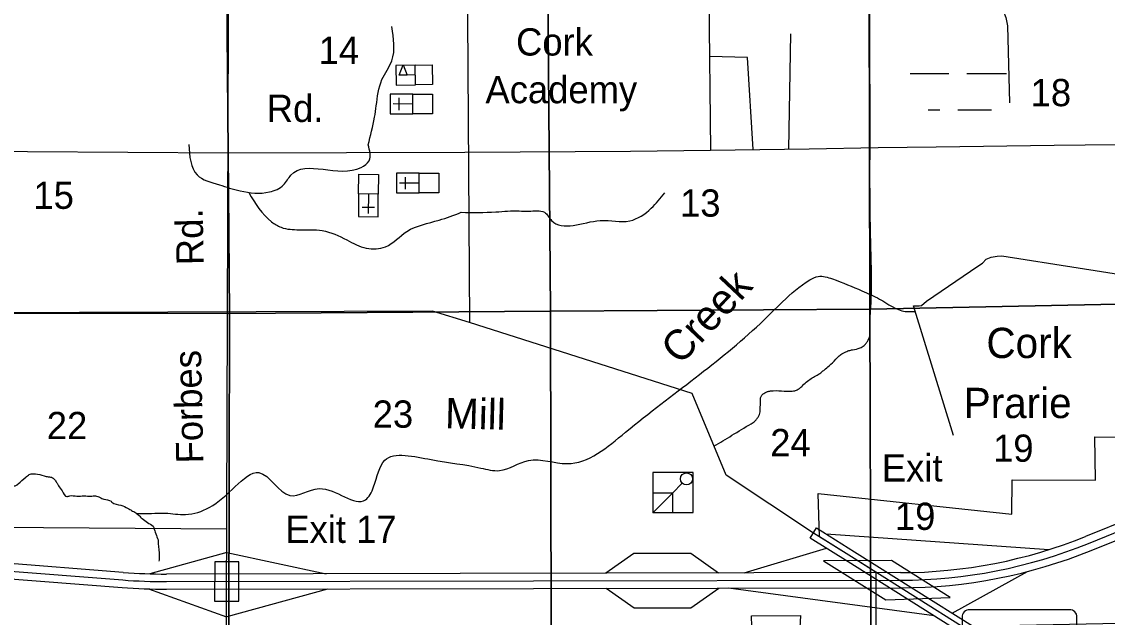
# Model space of a CAD drawing. Extents: x 380424 to 701066, y 1117407 to 1412949.
# Drawn here: x 592389 to 610335, y 1342151 to 1351991 of the extents above; entities that cross this region are included whole.
import ezdxf

# ---------------------------------------------------------------- set-up
doc = ezdxf.new("R2010")
doc.units = 0
for name, color, linetype in [('Cities Incorporated Area', 7, 'Continuous'), ('County Roads Related Text', 7, 'Continuous'), ('County Routes Highway Center Lines', 7, 'Continuous'), ('Culture', 7, 'Continuous'), ('Culture Text', 7, 'Continuous'), ('Interstate Divided Highway Outline and Fill', 7, 'Continuous'), ('Interstate Highway Center Lines', 7, 'Continuous'), ('Interstate Ramps', 7, 'Continuous'), ('Interstates Related Text', 7, 'Continuous'), ('Local Roads Paved', 7, 'Continuous'), ('Local Roads Related Text', 7, 'Continuous'), ('Local Roads Unimproved', 7, 'Continuous'), ('Masks for Road Features', 7, 'Continuous'), ('Narrow Canals', 7, 'Continuous'), ('Narrow River Creek and Branch and Slough', 7, 'Continuous'), ('Narrow River Creek and Branch and Slough Text', 7, 'Continuous'), ('Roadshilelds State Highways', 7, 'Continuous'), ('Roadshilelds Tollroads', 7, 'Continuous'), ('Section Lines', 7, 'Continuous'), ('Section Numbers', 7, 'Continuous'), ('State Route Divided Highway Outline and Fill', 7, 'Continuous'), ('State Routes Highway Center Lines', 7, 'Continuous'), ('Swamps', 7, 'Continuous'), ('Township  and Range lines', 7, 'Continuous')]:
    doc.layers.add(name, color=color, linetype=linetype)

msp = doc.modelspace()

# ---------------------------------------------------------------- linework, layer by layer
at = {"layer": 'Cities Incorporated Area'}
for points in [[(606517, 1341817), (606517, 1342890), (606104, 1343149), (605577, 1343480), (605556, 1344197), (608755, 1343853), (608764, 1344419), (610140, 1344415), (610131, 1345134), (612616, 1345099)], [(604469, 1341643), (604453, 1342173), (605261, 1342182), (605240, 1341770)]]:
    msp.add_lwpolyline(points, dxfattribs=at)
at = {"layer": 'County Routes Highway Center Lines'}
msp.add_lwpolyline([(590572, 1349854), (592486, 1349845), (595800, 1349827), (599717, 1349836), (602453, 1349854), (603774, 1349871), (605408, 1349889), (606545, 1349915), (607507, 1349924), (609456, 1349950), (611502, 1349976), (614466, 1349978), (615664, 1349978), (624889, 1350037)], dxfattribs=at)
at = {"layer": 'Culture'}
for p, q in [((598893, 1351274), (598573, 1351269)), ((598573, 1351269), (598579, 1350944)), ((598898, 1350950), (598893, 1351274)), ((598895, 1351112), (598760, 1351110)), ((598579, 1350944), (598898, 1350950)), ((598481, 1350794), (598480, 1350469)), ((598856, 1350794), (598481, 1350794)), ((598630, 1350532), (598631, 1350732)), ((598855, 1350469), (598856, 1350794)), ((598480, 1350469), (598855, 1350469)), ((598855, 1350631), (598530, 1350632)), ((598586, 1349487), (598585, 1349162)), ((598961, 1349487), (598586, 1349487)), ((598735, 1349224), (598735, 1349424)), ((598960, 1349162), (598961, 1349487)), ((598960, 1349324), (598635, 1349324)), ((597959, 1349146), (597956, 1348771)), ((598284, 1349144), (597959, 1349146)), ((598121, 1349145), (598119, 1348820)), ((598281, 1348769), (598284, 1349144)), ((598585, 1349162), (598960, 1349162)), ((598219, 1348919), (598019, 1348921)), ((597956, 1348771), (598281, 1348769))]:
    msp.add_line(p, q, dxfattribs=at)
for points in [[(598628, 1351108), (598696, 1351281), (598760, 1351110)], [(598898, 1350950), (598893, 1351274), (599173, 1351279), (599179, 1350954)], [(598855, 1350469), (598856, 1350794), (599181, 1350793), (599180, 1350468)], [(598284, 1349144), (597959, 1349146), (597961, 1349471), (598286, 1349469)], [(598960, 1349162), (598961, 1349487), (599286, 1349486), (599285, 1349161)]]:
    msp.add_lwpolyline(points, close=True, dxfattribs=at)
at = {"layer": 'Interstate Divided Highway Outline and Fill'}
for p, q in [((616663, 1346193), (609977, 1343486)), ((610070, 1343255), (616756, 1345961)), ((594068, 1342892), (590848, 1343143)), ((590828, 1342894), (594048, 1342643)), ((606918, 1342888), (594781, 1342865)), ((594782, 1342615), (606918, 1342638))]:
    msp.add_line(p, q, dxfattribs=at)
for centre, radius, start, end in [((606903, 1351079), 8191, 270.1052, 292.0401), ((606903, 1351079), 8441, 270.1052, 292.0401), ((594765, 1351838), 8973, 265.5436, 270.1056), ((594765, 1351838), 9223, 265.5436, 270.1056)]:
    msp.add_arc(centre, radius, start, end, dxfattribs=at)
at = {"layer": 'Interstate Highway Center Lines'}
for p, q in [((610023, 1343370), (616710, 1346077)), ((590838, 1343019), (594058, 1342768)), ((594782, 1342740), (606918, 1342763))]:
    msp.add_line(p, q, dxfattribs=at)
for centre, radius, start, end in [((606903, 1351079), 8316, 270.1052, 292.0401), ((594765, 1351838), 9098, 265.5436, 270.1056)]:
    msp.add_arc(centre, radius, start, end, dxfattribs=at)
at = {"layer": 'Interstate Ramps'}
for p, q in [((595780, 1343222), (594507, 1342869)), ((595780, 1343222), (597423, 1342870)), ((594486, 1342620), (595776, 1342159)), ((595787, 1342165), (597451, 1342620))]:
    msp.add_line(p, q, dxfattribs=at)
for points in [[(605687, 1343529), (609370, 1343268)], [(604332, 1342883), (605692, 1343290)], [(603910, 1342882), (603449, 1343204), (602510, 1343204), (602045, 1342879)], [(607772, 1342219), (609015, 1342906)], [(602049, 1342629), (602511, 1342306), (603450, 1342306), (603916, 1342632)], [(607471, 1342172), (604074, 1342632)]]:
    msp.add_lwpolyline(points, dxfattribs=at)
at = {"layer": 'Local Roads Paved'}
for p, q in [((603731, 1353873), (603777, 1349871)), ((605073, 1349885), (605103, 1351790)), ((604479, 1349879), (604389, 1351399)), ((590490, 1343650), (595781, 1343613))]:
    msp.add_line(p, q, dxfattribs=at)
for points in [[(606413, 1349939), (606417, 1350371), (606411, 1351558), (606403, 1352749), (606389, 1353888), (606382, 1354343), (606368, 1355474), (606362, 1356448), (606352, 1357187), (606342, 1357593), (606332, 1358713), (606324, 1359527), (606313, 1360529)], [(599702, 1360453), (599794, 1347020), (599180, 1347211), (590425, 1347177), (585112, 1347219), (585153, 1344882)], [(595694, 1318216), (595820, 1355145)], [(605477, 1343543), (604032, 1344496), (603472, 1345847), (599794, 1347020)]]:
    msp.add_lwpolyline(points, dxfattribs=at)
msp.add_spline([(603833, 1344977), (604130, 1345157), (604448, 1345348), (604510, 1345391), (604547, 1345434), (604577, 1345479), (604592, 1345525), (604597, 1345598), (604601, 1345718), (604603, 1345776), (604624, 1345819), (604672, 1345858), (604717, 1345879), (604769, 1345890), (605128, 1345888), (605169, 1345894), (605223, 1345918), (605270, 1345950), (605320, 1346002), (605399, 1346067), (605477, 1346118), (605556, 1346163), (605610, 1346200), (605660, 1346241), (605735, 1346305), (605849, 1346413), (605892, 1346462), (605944, 1346501), (605993, 1346527), (606064, 1346557), (606124, 1346570), (606249, 1346602), (606314, 1346643), (606355, 1346684), (606381, 1346732), (606402, 1346780), (606409, 1346876), (606426, 1347277), (606422, 1348449), (606413, 1349939)], degree=3, dxfattribs=at)
at = {"layer": 'Local Roads Unimproved'}
msp.add_line((604389, 1351399), (603760, 1351416), dxfattribs=at)
at = {"layer": 'Masks for Road Features'}
for points in [[(595579, 1343067), (595577, 1342417), (595977, 1342417), (595979, 1343068)], [(605642, 1343085), (606673, 1342437), (607736, 1342478), (606766, 1343087)]]:
    msp.add_lwpolyline(points, close=True, dxfattribs=at)
at = {"layer": 'Narrow Canals'}
for points in [[(606575, 1353346), (607087, 1353336), (608501, 1352286), (608543, 1352259), (608622, 1352159), (608659, 1352059), (608685, 1351922), (608717, 1350650)], [(607794, 1345152), (607134, 1347294), (607224, 1347294), (607263, 1347304), (607345, 1347374), (608195, 1347954), (608274, 1348001), (608332, 1348065), (608416, 1348102), (608515, 1348116), (608590, 1348123), (611113, 1347727), (611070, 1346688), (612542, 1345996), (612875, 1345933), (613017, 1345928), (613139, 1345923), (613577, 1345986), (613756, 1345975), (613835, 1345981), (613914, 1345970), (613978, 1345965), (614051, 1345954), (614120, 1345960)]]:
    msp.add_lwpolyline(points, dxfattribs=at)
at = {"layer": 'Narrow River Creek and Branch and Slough'}
for points in [[(598117, 1349957), (598222, 1350413), (598250, 1350603), (598344, 1351035), (598507, 1351347), (598507, 1351911)], [(595149, 1349963), (595288, 1349460), (595656, 1349298)], [(595656, 1349298), (596000, 1349196), (596484, 1349178), (596717, 1349295), (596840, 1349457), (598000, 1349582), (598131, 1349695), (598117, 1349957)], [(596143, 1349167), (596520, 1348684), (596678, 1348594), (596977, 1348554), (597357, 1348539), (597764, 1348386), (598086, 1348249), (598403, 1348272), (598758, 1348526), (599288, 1348712), (599654, 1348842)], [(599654, 1348842), (600229, 1348848), (600613, 1348865), (600770, 1348859), (601030, 1348842), (601148, 1348707), (601952, 1348705), (602441, 1348701), (602797, 1348909), (603018, 1349162)], [(595919, 1344311), (596311, 1344540), (596824, 1344162), (597308, 1344277), (598072, 1344090), (598207, 1344306), (598390, 1344744), (599158, 1344756), (599979, 1344617), (600286, 1344574), (600768, 1344742), (601404, 1344689), (602371, 1345208), (604600, 1347007), (604968, 1347363), (605417, 1347724), (605557, 1347783), (605790, 1347742), (606280, 1347544), (606572, 1347409), (606992, 1347205), (607162, 1347205)], [(590482, 1343897), (590833, 1343861), (590912, 1343858), (590962, 1343858), (591025, 1343861), (591085, 1343863), (591147, 1343880), (591277, 1343916), (591387, 1343950), (591688, 1344060), (591966, 1344180), (592007, 1344199), (592105, 1344248), (592167, 1344276), (592175, 1344279), (592196, 1344291), (592225, 1344306), (592251, 1344317), (592304, 1344336), (592312, 1344341), (592323, 1344347), (592331, 1344354), (592455, 1344465), (592514, 1344507), (592794, 1344478), (592828, 1344471), (592898, 1344457), (592940, 1344415), (592974, 1344366), (592995, 1344325), (593058, 1344241), (593135, 1344144), (593183, 1344158), (593301, 1344151), (593420, 1344158), (593531, 1344151), (593608, 1344158), (593684, 1344130), (593747, 1344102), (593865, 1344067), (593879, 1344053), (594030, 1344002), (594146, 1343950), (594206, 1343916), (594273, 1343875), (594329, 1343830), (594379, 1343784), (594564, 1343658)], [(594284, 1343867), (594534, 1343867), (594762, 1343871), (595098, 1343849), (595489, 1343965), (595919, 1344311)], [(594564, 1343658), (594635, 1343453), (594643, 1343431), (594646, 1343378), (594654, 1343281), (594661, 1343177), (594658, 1343076)]]:
    msp.add_spline(points, degree=3, dxfattribs=at)
at = {"layer": 'Roadshilelds State Highways'}
for p, q in [((609709, 1342276), (608059, 1342276)), ((607934, 1342151), (607934, 1340501)), ((609834, 1340501), (609834, 1342151))]:
    msp.add_line(p, q, dxfattribs=at)
for centre, start, end in [((608059, 1342151), 89.9995, 179.9995), ((609709, 1342151), 359.9995, 89.9995)]:
    msp.add_arc(centre, 125, start, end, dxfattribs=at)
at = {"layer": 'Roadshilelds Tollroads'}
for p, q in [((603487, 1344540), (602821, 1344540)), ((602821, 1344540), (602821, 1343880)), ((603487, 1343880), (603487, 1344540)), ((603146, 1344204), (603308, 1344366)), ((602821, 1343880), (603487, 1343880))]:
    msp.add_line(p, q, dxfattribs=at)
for points in [[(603146, 1344204), (603146, 1343880), (602821, 1343879)], [(602821, 1343879), (603146, 1344204), (602821, 1344204)]]:
    msp.add_lwpolyline(points, close=True, dxfattribs=at)
msp.add_lwpolyline([(602822, 1343880), (603146, 1343880)], dxfattribs=at)
msp.add_circle((603378, 1344437), 99.8, dxfattribs=at)
at = {"layer": 'Section Lines'}
for points in [[(595779, 1352485), (595822, 1347170), (595807, 1347170), (590447, 1347177), (590362, 1352483)], [(601084, 1352529), (601128, 1347208), (595822, 1347170), (595779, 1352485), (601074, 1352529)], [(606397, 1352574), (606397, 1352568), (606410, 1347249), (606410, 1347243), (601138, 1347206), (601128, 1347208), (601084, 1352529), (606389, 1352574)], [(611606, 1352570), (611588, 1347345), (606420, 1347243), (606410, 1347243), (606410, 1347249), (606397, 1352568), (606397, 1352574)], [(606410, 1347243), (606428, 1341967), (606415, 1341967), (601150, 1341909), (601143, 1341909), (601128, 1347208), (601138, 1347206)], [(611588, 1347345), (611626, 1342068), (606428, 1341967), (606410, 1347243), (606420, 1347243)], [(595822, 1347170), (595811, 1341882), (595811, 1341877), (595794, 1341876), (590477, 1341876), (590477, 1341882), (590447, 1347171), (590447, 1347177), (595807, 1347170)], [(601128, 1347208), (601143, 1341909), (595811, 1341877), (595811, 1341882), (595822, 1347170)]]:
    msp.add_lwpolyline(points, close=True, dxfattribs=at)
at = {"layer": 'State Route Divided Highway Outline and Fill'}
msp.add_lwpolyline([(606157, 1343233), (609126, 1341368), (609508, 1340430), (609544, 1339819), (609342, 1339860), (609310, 1340385), (608965, 1341233), (606051, 1343064), (605424, 1343458), (605530, 1343628)], close=True, dxfattribs=at)
at = {"layer": 'State Routes Highway Center Lines'}
msp.add_lwpolyline([(609443, 1339840), (609409, 1340408), (609046, 1341300), (606104, 1343149), (605477, 1343543)], dxfattribs=at)
at = {"layer": 'Swamps'}
msp.add_line((608015, 1351133), (608465, 1351133), dxfattribs=at)
for points in [[(607075, 1351133), (607715, 1351133)], [(608465, 1351133), (608670, 1351133)], [(607372, 1350533), (607565, 1350533)], [(607865, 1350533), (608421, 1350533)]]:
    msp.add_lwpolyline(points, dxfattribs=at)
at = {"layer": 'Township  and Range lines'}
for p, q in [((606397, 1352568), (606410, 1347249)), ((606410, 1347249), (606410, 1347243)), ((606410, 1347243), (606428, 1341967))]:
    msp.add_line(p, q, dxfattribs=at)

# ---------------------------------------------------------------- texts
at = {"layer": 'County Roads Related Text'}
msp.add_text('Rd.', height=450, rotation=0.0006, dxfattribs=at).set_placement((596440, 1350335))
at = {"layer": 'Culture Text'}
for s, p in [('Cork', (600561, 1351432)), ('Academy', (600055, 1350644))]:
    msp.add_text(s, height=450, rotation=0.0006, dxfattribs=at).set_placement(p)
at = {"layer": 'Interstates Related Text'}
for s, p in [('Exit ', (606608, 1344394)), ('19', (606824, 1343594)), ('Exit 17', (596746, 1343379))]:
    msp.add_text(s, height=450, dxfattribs=at).set_placement(p)
at = {"layer": 'Local Roads Related Text'}
for s, p in [('Rd.', (595400, 1347973)), ('Forbes', (595394, 1344697))]:
    msp.add_text(s, height=450, rotation=91.2911, dxfattribs=at).set_placement(p)
at = {"layer": 'Narrow River Creek and Branch and Slough Text'}
for s, rotation, p in [('Creek', 46.7348, (603276, 1346303)), ('Cork', 0.0006, (608337, 1346434)), ('Prarie', 0.0006, (607962, 1345442)), ('Mill', 358.4895, (599382, 1345275))]:
    msp.add_text(s, height=500, rotation=rotation, dxfattribs=at).set_placement(p)
at = {"layer": 'Section Numbers'}
for s, p in [('14', (597298, 1351295)), ('18', (609068, 1350595)), ('15', (592582, 1348899)), ('13', (603272, 1348770)), ('23', (598191, 1345283)), ('22', (592803, 1345094)), ('24', (604763, 1344812)), ('19', (608447, 1344720))]:
    msp.add_text(s, height=450, dxfattribs=at).set_placement(p)

doc.saveas('drawing.dxf')
